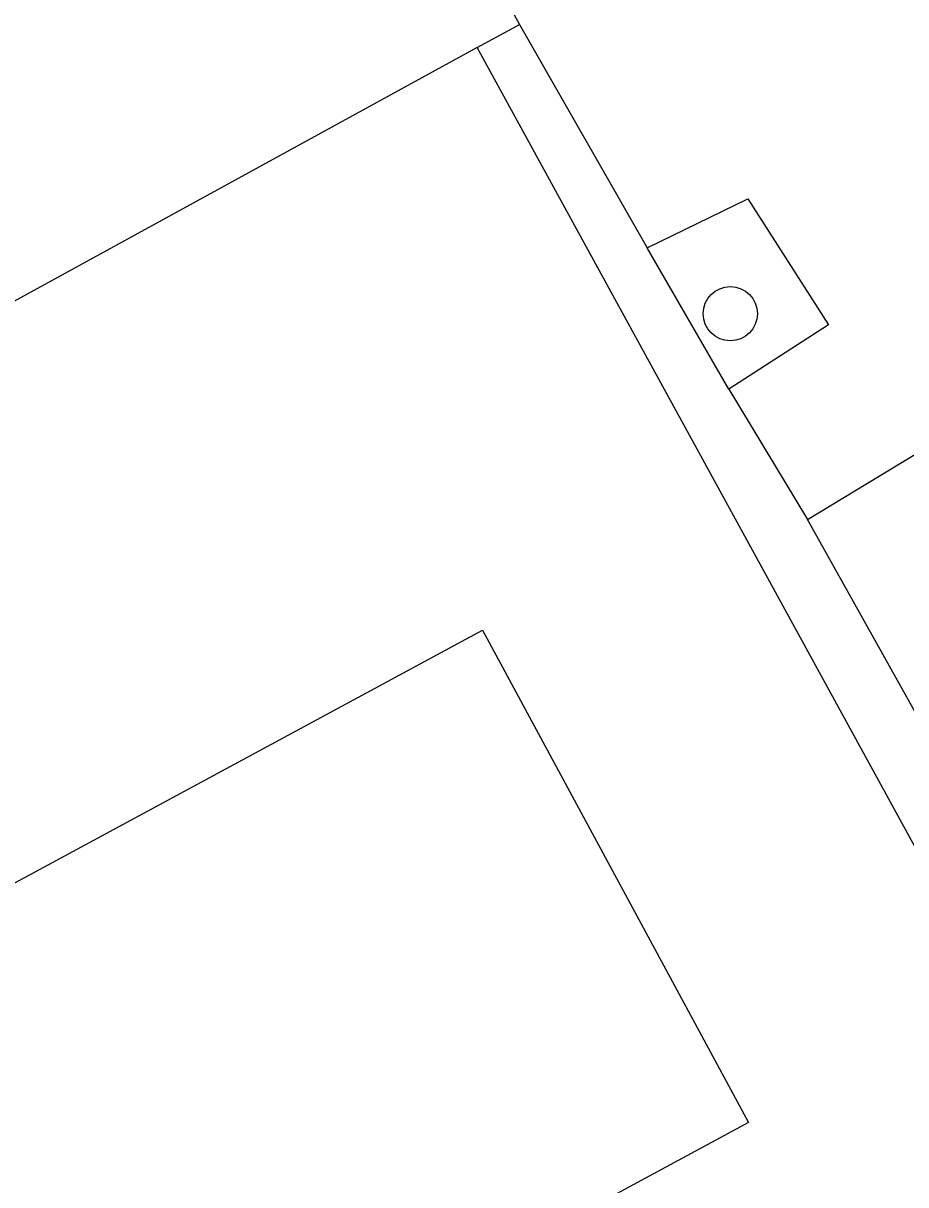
# Model space of a CAD drawing. Extents: x 161087 to 161922, y 382574 to 383873.
# Drawn here: x 161508.87 to 161524.79, y 383455.06 to 383476.01 of the extents above; entities that cross this region are included whole.
import ezdxf

# ---------------------------------------------------------------- set-up
doc = ezdxf.new("R2010")
doc.units = 0
for name, color, linetype in [('IMGEO_Berm_groen', 7, 'Continuous'), ('IMGEO_Boom', 7, 'Continuous'), ('IMGEO_Pand', 7, 'Continuous'), ('IMGEO_Pand_vergunning_verleend', 7, 'Continuous'), ('IMGEO_Parkeervlak_halfverhard', 7, 'Continuous'), ('IMGEO_Voetpad_open', 7, 'Continuous')]:
    doc.layers.add(name, color=color, linetype=linetype)

msp = doc.modelspace()

# ---------------------------------------------------------------- linework, layer by layer
at = {"layer": 'IMGEO_Berm_groen'}
for points in [[(161521.601, 383469.406), (161520.129, 383471.958)], [(161526.524, 383460.8), (161523.023, 383467.055)]]:
    msp.add_lwpolyline(points, dxfattribs=at)
at = {"layer": 'IMGEO_Boom'}
msp.add_circle((161521.629, 383470.769), 0.489, dxfattribs=at)
at = {"layer": 'IMGEO_Pand'}
for points in [[(161507.964, 383479.729), (161513.975, 383483.021), (161517.826, 383475.99)], [(161517.061, 383475.571), (161517.826, 383475.99)], [(161517.061, 383475.571), (161502.632, 383467.666), (161493.311, 383462.56)]]:
    msp.add_lwpolyline(points, dxfattribs=at)
at = {"layer": 'IMGEO_Pand_vergunning_verleend'}
msp.add_lwpolyline([(161500.963, 383456.309), (161517.16, 383465.058), (161521.955, 383456.18), (161505.728, 383447.414), (161500.963, 383456.309)], dxfattribs=at)
at = {"layer": 'IMGEO_Parkeervlak_halfverhard'}
msp.add_lwpolyline([(161528.278, 383455.096), (161517.061, 383475.571)], dxfattribs=at)
at = {"layer": 'IMGEO_Voetpad_open'}
for points in [[(161517.826, 383475.99), (161520.129, 383471.958)], [(161520.129, 383471.958), (161521.943, 383472.841), (161523.401, 383470.567), (161521.601, 383469.406)], [(161521.601, 383469.406), (161523.023, 383467.055)], [(161523.023, 383467.055), (161525.184, 383468.369), (161528.945, 383462.307), (161526.524, 383460.8)]]:
    msp.add_lwpolyline(points, dxfattribs=at)

doc.saveas('drawing.dxf')
